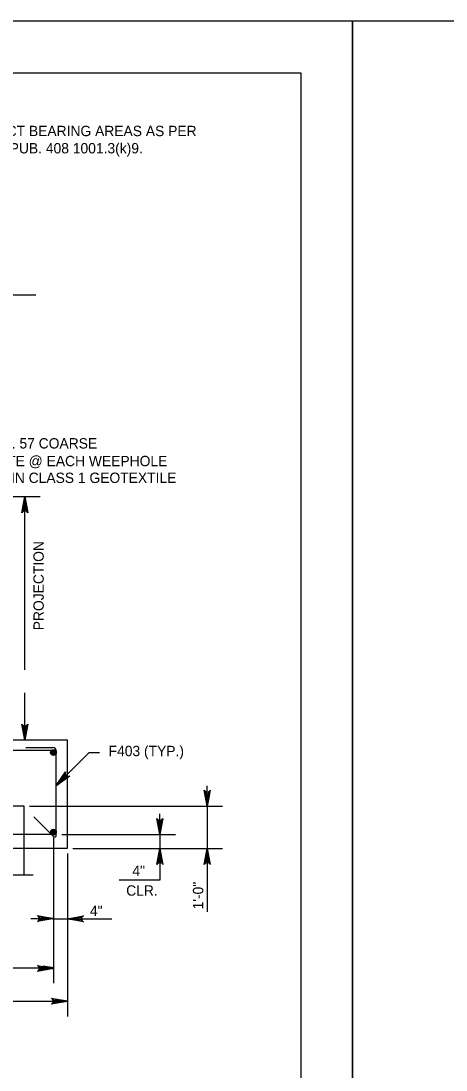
# Model space of a CAD drawing. Extents: x 638340 to 640242, y 295465 to 298435.
# Drawn here: x 639180.4 to 639303.6, y 298131.3 to 298435.5 of the extents above; entities that cross this region are included whole.
import ezdxf

# ---------------------------------------------------------------- set-up
doc = ezdxf.new("R2010")
doc.units = 0
for name, color, linetype in [('2', 7, 'Continuous'), ('Level 3', 7, 'Continuous'), ('Level 5', 7, 'Continuous'), ('Level 7', 7, 'Continuous'), ('Level 8', 7, 'Continuous'), ('Level 9', 7, 'Continuous'), ('PLT-BNDY', 7, 'Continuous')]:
    doc.layers.add(name, color=color, linetype=linetype)

msp = doc.modelspace()

# ---------------------------------------------------------------- linework, layer by layer
at = {"layer": '2'}
for p, q in [((638475.46, 298420.46), (639261.46, 298420.46)), ((639261.46, 298420.46), (639261.46, 297856.46))]:
    msp.add_line(p, q, dxfattribs=at)
at = {"layer": 'Level 3'}
for p, q in [((639147.88, 298356.07), (639184.66, 298356.07)), ((639149.4, 298297.53), (639185.93, 298297.53)), ((639181.51, 298247.36), (639181.51, 298297.53)), ((639181.51, 298226.95), (639181.51, 298240.69)), ((639190.63, 298213.8), (639200.19, 298223.33)), ((639200.19, 298223.33), (639203.14, 298223.33)), ((639234.39, 298210.73), (639234.39, 298213.68)), ((639182.85, 298207.79), (639238.81, 298207.79)), ((639234.39, 298207.79), (639234.39, 298195.51)), ((639220.64, 298202.6), (639220.64, 298205.59)), ((639189.78, 298198.61), (639189.78, 298156.48)), ((639192.19, 298199.6), (639225.13, 298199.6)), ((639220.64, 298199.6), (639220.64, 298195.51)), ((639195.38, 298195.51), (639238.81, 298195.51)), ((639195.4, 298195.51), (639225.13, 298195.51)), ((639193.84, 298194.06), (639193.84, 298146.79)), ((639220.64, 298192.52), (639220.64, 298186.35)), ((639234.39, 298192.56), (639234.39, 298177.12)), ((639220.64, 298186.35), (639208.85, 298186.35)), ((639186.7, 298175.16), (639183.21, 298175.16)), ((639189.78, 298175.16), (639206.74, 298175.16)), ((639193.84, 298173.79), (639193.84, 298165.87)), ((639083.84, 298160.9), (639187.52, 298160.9)), ((639079.78, 298151.21), (639193.84, 298151.21))]:
    msp.add_line(p, q, dxfattribs=at)
for points in [[(639181.51, 298297.53), (639182.38, 298292.87), (639182.13, 298293.23), (639181.82, 298293.42), (639181.51, 298293.47), (639181.2, 298293.42), (639180.89, 298293.23), (639180.64, 298292.87), (639181.51, 298297.53), (639180.89, 298293.23), (639181.2, 298293.42), (639181.51, 298297.53), (639181.51, 298293.47), (639181.82, 298293.42), (639181.51, 298297.53), (639182.13, 298293.23)], [(639181.51, 298226.95), (639180.64, 298231.6), (639180.89, 298231.24), (639181.2, 298231.06), (639181.51, 298231), (639181.82, 298231.06), (639182.14, 298231.24), (639182.38, 298231.6), (639181.51, 298226.95), (639182.14, 298231.24), (639181.82, 298231.06), (639181.51, 298226.95), (639181.51, 298231), (639181.2, 298231.06), (639181.51, 298226.95), (639180.89, 298231.24)], [(639190.63, 298213.8), (639193.31, 298217.71), (639193.23, 298217.28), (639193.32, 298216.93), (639193.5, 298216.67), (639193.76, 298216.48), (639194.11, 298216.39), (639194.54, 298216.47), (639190.63, 298213.8), (639194.11, 298216.39), (639193.76, 298216.48), (639190.63, 298213.8), (639193.5, 298216.67), (639193.32, 298216.93), (639190.63, 298213.8), (639193.23, 298217.28)], [(639234.39, 298207.79), (639233.52, 298212.44), (639233.76, 298212.08), (639234.08, 298211.9), (639234.39, 298211.84), (639234.7, 298211.9), (639235.01, 298212.08), (639235.26, 298212.44), (639234.39, 298207.79), (639235.01, 298212.08), (639234.7, 298211.9), (639234.39, 298207.79), (639234.39, 298211.84), (639234.08, 298211.9), (639234.39, 298207.79), (639233.76, 298212.08)], [(639220.64, 298199.6), (639219.77, 298204.25), (639220.02, 298203.9), (639220.33, 298203.71), (639220.64, 298203.66), (639220.95, 298203.71), (639221.26, 298203.9), (639221.51, 298204.25), (639220.64, 298199.6), (639221.26, 298203.9), (639220.95, 298203.71), (639220.64, 298199.6), (639220.64, 298203.66), (639220.33, 298203.71), (639220.64, 298199.6), (639220.02, 298203.9)], [(639220.64, 298195.51), (639221.51, 298190.86), (639221.26, 298191.22), (639220.95, 298191.4), (639220.64, 298191.46), (639220.33, 298191.4), (639220.02, 298191.22), (639219.77, 298190.86), (639220.64, 298195.51), (639220.02, 298191.22), (639220.33, 298191.4), (639220.64, 298195.51), (639220.64, 298191.46), (639220.95, 298191.4), (639220.64, 298195.51), (639221.26, 298191.22)], [(639234.39, 298195.51), (639235.26, 298190.86), (639235.01, 298191.22), (639234.7, 298191.4), (639234.39, 298191.46), (639234.08, 298191.4), (639233.76, 298191.22), (639233.52, 298190.86), (639234.39, 298195.51), (639233.76, 298191.22), (639234.08, 298191.4), (639234.39, 298195.51), (639234.39, 298191.46), (639234.7, 298191.4), (639234.39, 298195.51), (639235.01, 298191.22)], [(639189.78, 298175.18), (639185.13, 298174.31), (639185.49, 298174.56), (639185.67, 298174.87), (639185.73, 298175.18), (639185.67, 298175.49), (639185.49, 298175.81), (639185.13, 298176.05), (639189.78, 298175.18), (639185.49, 298175.81), (639185.67, 298175.49), (639189.78, 298175.18), (639185.73, 298175.18), (639185.67, 298174.87), (639189.78, 298175.18), (639185.49, 298174.56)], [(639193.84, 298175.16), (639198.49, 298176.03), (639198.14, 298175.78), (639197.95, 298175.47), (639197.9, 298175.16), (639197.95, 298174.85), (639198.14, 298174.54), (639198.49, 298174.29), (639193.84, 298175.16), (639198.14, 298174.54), (639197.95, 298174.85), (639193.84, 298175.16), (639197.9, 298175.16), (639197.95, 298175.47), (639193.84, 298175.16), (639198.14, 298175.78)], [(639189.78, 298160.76), (639185.13, 298159.88), (639185.49, 298160.13), (639185.67, 298160.45), (639185.73, 298160.76), (639185.67, 298161.07), (639185.49, 298161.38), (639185.13, 298161.63), (639189.78, 298160.76), (639185.49, 298161.38), (639185.67, 298161.07), (639189.78, 298160.76), (639185.73, 298160.76), (639185.67, 298160.45), (639189.78, 298160.76), (639185.49, 298160.13)], [(639193.84, 298151.21), (639189.19, 298150.34), (639189.55, 298150.58), (639189.73, 298150.9), (639189.79, 298151.21), (639189.73, 298151.52), (639189.55, 298151.83), (639189.19, 298152.08), (639193.84, 298151.21), (639189.55, 298151.83), (639189.73, 298151.52), (639193.84, 298151.21), (639189.79, 298151.21), (639189.73, 298150.9), (639193.84, 298151.21), (639189.55, 298150.58)]]:
    msp.add_lwpolyline(points, dxfattribs=at)
for points in [[(639181.02, 298294.58), (639182, 298294.58), (639181.51, 298297.53)], [(639193.17, 298215.64), (639192.47, 298216.33), (639190.73, 298213.9)], [(639233.9, 298210.73), (639234.88, 298210.73), (639234.39, 298207.79)], [(639220.14, 298202.6), (639221.14, 298202.6), (639220.64, 298199.6)], [(639220.14, 298192.52), (639221.14, 298192.52), (639220.64, 298195.51)], [(639233.9, 298192.56), (639234.88, 298192.56), (639234.39, 298195.51)], [(639186.7, 298174.67), (639186.7, 298175.65), (639189.65, 298175.16)], [(639197.06, 298175.65), (639197.06, 298174.67), (639194.11, 298175.16)], [(639186.84, 298161.39), (639186.84, 298160.41), (639189.78, 298160.9)], [(639190.89, 298151.7), (639190.89, 298150.72), (639193.84, 298151.21)]]:
    msp.add_lwpolyline(points, close=True, dxfattribs=at)
at = {"layer": 'Level 5'}
for p, q in [((639190.62, 298223.88), (639083, 298223.88)), ((639181.77, 298224.77), (639189.61, 298224.77)), ((639190.63, 298199.4), (639190.63, 298223.75)), ((639184.07, 298204.73), (639189.76, 298199.04)), ((639082.99, 298199.69), (639190.63, 298199.69))]:
    msp.add_line(p, q, dxfattribs=at)
for centre, radius in [((639189.78, 298223.31), 0.832), ((639189.78, 298223.31), 0.624), ((639189.78, 298223.31), 0.416), ((639189.78, 298223.31), 0.208), ((639189.78, 298200.27), 0.832), ((639189.78, 298200.27), 0.624), ((639189.78, 298200.27), 0.416), ((639189.78, 298200.27), 0.208)]:
    msp.add_circle(centre, radius, dxfattribs=at)
for centre, radius, start, end in [((639189.61, 298223.75), 1.02, 0, 90), ((639190.12, 298199.4), 0.511, 225, 0)]:
    msp.add_arc(centre, radius, start, end, dxfattribs=at)
at = {"layer": 'Level 7'}
for p, q in [((639189.85, 298226.94), (639189.85, 298226.94)), ((639193.6, 298226.94), (639193.6, 298226.94))]:
    msp.add_line(p, q, dxfattribs=at)
at = {"layer": 'Level 8'}
for p, q in [((639181.32, 298207.79), (639169.53, 298207.79)), ((639181.32, 298195.51), (639181.32, 298207.79)), ((639181.32, 298187.79), (639181.32, 298195.51)), ((639183.94, 298187.79), (639177.81, 298187.79))]:
    msp.add_line(p, q, dxfattribs=at)
at = {"layer": 'Level 9'}
for p, q in [((639193.84, 298226.95), (639140.3, 298226.95)), ((639193.84, 298195.6), (639193.84, 298226.95)), ((639079.78, 298195.6), (639193.84, 298195.6))]:
    msp.add_line(p, q, dxfattribs=at)
at = {"layer": 'PLT-BNDY'}
for points in [[(638435.46, 298435.46), (639276.46, 298435.46), (639276.46, 297841.46), (638435.46, 297841.46)], [(639276.46, 298435.46), (640117.46, 298435.46), (640117.46, 297841.46), (639276.46, 297841.46)]]:
    msp.add_lwpolyline(points, close=True, dxfattribs=at)

# ---------------------------------------------------------------- texts
at = {"layer": 'Level 3'}
for s, height, p in [('CONSTRUCT BEARING AREAS AS PER', 3.0001, (639156.39, 298402.06)), ('PENNDOT PUB. 408 1001.3(k)9.', 3.0001, (639156.39, 298397.06)), ('1/2 C.Y. NO. 57 COARSE', 3.0001, (639156.09, 298311.49)), ('AGGREGATE @ EACH WEEPHOLE', 3.0001, (639156.09, 298306.36)), ('WRAPPED IN CLASS 1 GEOTEXTILE', 3.0001, (639156.09, 298301.5)), ('F403 (TYP.)', 3.0001, (639205.78, 298222.28)), ('4"', 3, (639212.67, 298187.56)), ('CLR.', 3, (639210.88, 298181.83)), ('4"', 3, (639200.36, 298175.95))]:
    msp.add_text(s, height=height, dxfattribs=at).set_placement(p)
for s, p in [('PROJECTION', (639186.99, 298258.79)), ('1\'-0"', (639233.21, 298177.86))]:
    msp.add_text(s, height=3, rotation=90, dxfattribs=at).set_placement(p)

doc.saveas('drawing.dxf')
